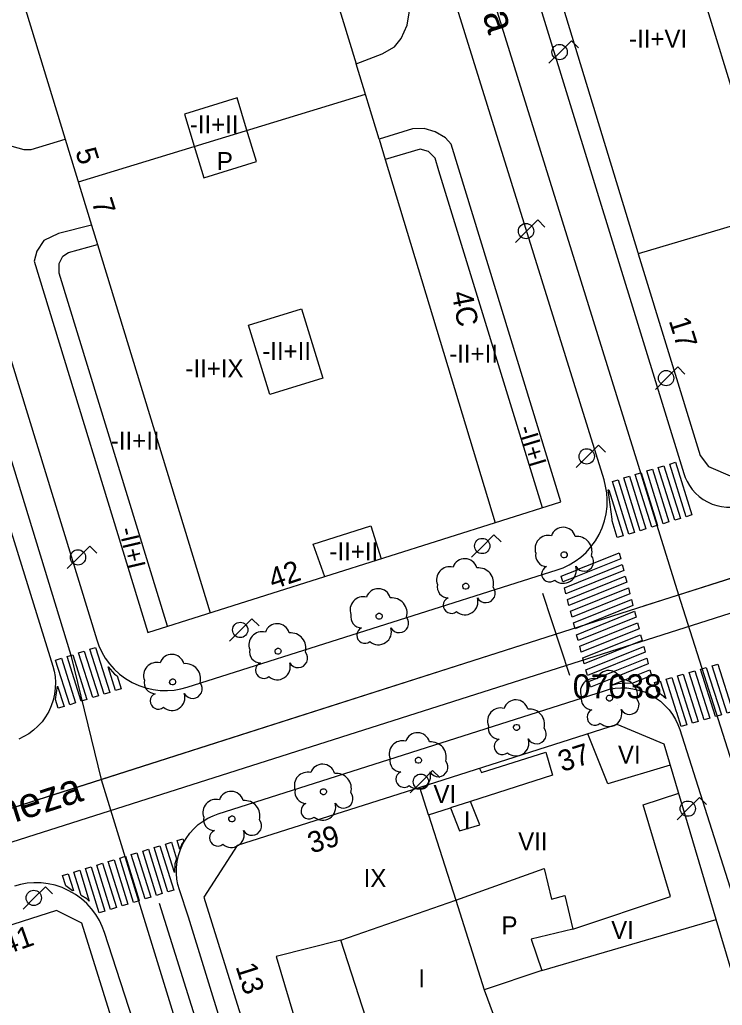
# Model space of a CAD drawing. Extents: x 282771 to 285132, y 4823109 to 4825496.
# Drawn here: x 284723.9 to 284782.6, y 4823695.5 to 4823777.7 of the extents above; entities that cross this region are included whole.
import ezdxf

# ---------------------------------------------------------------- set-up
doc = ezdxf.new("R2010")
doc.units = 0
for name, color, linetype in [('ACERA-BORDILLO', 7, 'Continuous'), ('ARBOL', 7, 'Continuous'), ('CALLE-EJE', 7, 'Continuous'), ('CALLE-TEXTO', 7, 'Continuous'), ('EDIFICIO', 7, 'Continuous'), ('FAROLA', 7, 'Continuous'), ('INTERIOR-EDIFICIO', 7, 'Continuous'), ('MEDIANERA', 7, 'Continuous'), ('NUM-LOCAL', 7, 'Continuous'), ('NUM-PORTAL', 7, 'Continuous'), ('PASO-PEATONES', 7, 'Continuous'), ('SENAL-VIARIA', 7, 'Continuous'), ('TXT-ALTURA-EDIFICIO', 7, 'Continuous'), ('VERTICE-RTM', 7, 'Continuous')]:
    doc.layers.add(name, color=color, linetype=linetype)

msp = doc.modelspace()

# ---------------------------------------------------------------- linework, layer by layer
at = {"layer": 'ACERA-BORDILLO'}
for points in [[(284762.196, 4823795.554), (284779.345, 4823739.848), (284779.468, 4823739.507), (284779.626, 4823739.167), (284779.822, 4823738.834), (284780.055, 4823738.513), (284780.325, 4823738.211), (284780.63, 4823737.934), (284780.964, 4823737.687), (284781.325, 4823737.475), (284781.706, 4823737.302), (284782.1, 4823737.171), (284782.502, 4823737.081), (284782.904, 4823737.034), (284783.301, 4823737.028), (284783.686, 4823737.059), (284784.055, 4823737.125), (284784.405, 4823737.221), (284818.497, 4823748.304)], [(284721.776, 4823753.893), (284730.366, 4823725.976), (284730.549, 4823725.466), (284730.786, 4823724.958), (284731.078, 4823724.46), (284731.426, 4823723.981), (284731.828, 4823723.529), (284732.281, 4823723.115), (284732.779, 4823722.745), (284733.316, 4823722.427), (284733.883, 4823722.166), (284734.471, 4823721.967), (284735.07, 4823721.83), (284735.67, 4823721.757), (284736.262, 4823721.743), (284736.838, 4823721.787), (284737.39, 4823721.881), (284737.914, 4823722.022), (284768.78, 4823731.806), (284769.285, 4823731.992), (284769.788, 4823732.23), (284770.28, 4823732.523), (284770.753, 4823732.871), (284771.198, 4823733.272), (284771.608, 4823733.722), (284771.973, 4823734.218), (284772.287, 4823734.75), (284772.544, 4823735.313), (284772.741, 4823735.895), (284772.877, 4823736.489), (284772.951, 4823737.083), (284772.965, 4823737.67), (284772.924, 4823738.242), (284772.832, 4823738.79), (284772.695, 4823739.311), (284759.766, 4823780.803)], [(284715.005, 4823761.408), (284726.702, 4823723.795), (284726.815, 4823723.362), (284726.892, 4823722.906), (284726.926, 4823722.432), (284726.914, 4823721.945), (284726.853, 4823721.451), (284726.741, 4823720.958), (284726.578, 4823720.475), (284726.366, 4823720.008), (284726.106, 4823719.565), (284725.805, 4823719.153), (284725.466, 4823718.778), (284725.098, 4823718.444), (284724.706, 4823718.153), (284724.299, 4823717.908), (284723.882, 4823717.708)], [(284762.424, 4823623.742), (284738.025, 4823702.852), (284737.27, 4823705.129), (284737.147, 4823705.564), (284737.062, 4823706.025), (284737.019, 4823706.505), (284737.024, 4823706.999), (284737.079, 4823707.501), (284737.187, 4823708.003), (284737.348, 4823708.496), (284737.56, 4823708.973), (284737.82, 4823709.424), (284738.125, 4823709.844), (284738.467, 4823710.226), (284738.84, 4823710.566), (284739.237, 4823710.861), (284739.651, 4823711.109), (284740.073, 4823711.311), (284740.498, 4823711.468), (284772.731, 4823721.737), (284773.165, 4823721.854), (284773.623, 4823721.934), (284774.1, 4823721.971), (284774.591, 4823721.962), (284775.089, 4823721.902), (284775.585, 4823721.791), (284776.073, 4823721.628), (284776.544, 4823721.415), (284776.991, 4823721.154), (284777.406, 4823720.85), (284777.784, 4823720.509), (284778.12, 4823720.137), (284778.412, 4823719.742), (284778.657, 4823719.331), (284778.857, 4823718.912), (284779.013, 4823718.49), (284820.197, 4823589.07)], [(284738.785, 4823677.662), (284731.02, 4823701.578), (284730.831, 4823702.082), (284730.59, 4823702.582), (284730.293, 4823703.072), (284729.943, 4823703.542), (284729.539, 4823703.985), (284729.086, 4823704.391), (284728.589, 4823704.752), (284728.055, 4823705.062), (284727.492, 4823705.316), (284726.908, 4823705.509), (284726.315, 4823705.641), (284725.72, 4823705.712), (284725.134, 4823705.723), (284724.563, 4823705.678), (284724.015, 4823705.583), (284723.496, 4823705.443)]]:
    msp.add_lwpolyline(points, dxfattribs=at)
at = {"layer": 'ARBOL'}
for centre, major_axis, start_param, end_param in [((284769.295, 4823734.323), (0.585, 0.858), 5.583282, 8.12696), ((284768.035, 4823733.593), (0.617, 0.907), 0.34362, 2.527451), ((284770.425, 4823733.323), (0.716, 1.052), 5.049044, 6.982285), ((284761.085, 4823731.703), (0.585, 0.858), 5.583598, 8.127277), ((284767.925, 4823733.023), (-0.527, -0.773), 5.111287, 6.848472), ((284771.035, 4823732.493), (-0.449, -0.659), 5.815763, 9.132387), ((284759.825, 4823730.973), (0.618, 0.906), 0.343937, 2.527768), ((284762.215, 4823730.703), (0.717, 1.052), 5.049361, 6.982601), ((284768.165, 4823731.473), (-0.378, -0.555), 4.15376, 7.569994), ((284769.305, 4823731.773), (-0.611, -0.897), 6.164689, 8.764767), ((284753.865, 4823729.203), (0.585, 0.858), 5.583884, 8.127562), ((284759.715, 4823730.403), (-0.527, -0.773), 5.111604, 6.848789), ((284762.825, 4823729.873), (-0.449, -0.658), 5.816079, 9.132704), ((284752.605, 4823728.473), (0.618, 0.906), 0.344222, 2.528053), ((284754.995, 4823728.203), (0.717, 1.051), 5.049646, 6.982887), ((284759.955, 4823728.853), (-0.378, -0.555), 4.154077, 7.57031), ((284761.095, 4823729.153), (-0.611, -0.897), 6.165006, 8.765084), ((284752.495, 4823727.903), (-0.527, -0.773), 5.111889, 6.849074), ((284755.605, 4823727.373), (-0.449, -0.658), 5.816365, 9.132989), ((284744.165, 4823725.553), (0.618, 0.906), 0.344555, 2.528386), ((284745.425, 4823726.283), (0.585, 0.858), 5.584216, 8.127895), ((284752.735, 4823726.353), (-0.379, -0.555), 4.154362, 7.570596), ((284753.875, 4823726.653), (-0.612, -0.897), 6.165291, 8.765369), ((284746.555, 4823725.283), (0.717, 1.051), 5.049979, 6.983219), ((284744.055, 4823724.983), (-0.527, -0.773), 5.112222, 6.849407), ((284736.635, 4823723.723), (0.586, 0.858), 5.584539, 8.128218), ((284747.165, 4823724.453), (-0.449, -0.658), 5.816697, 9.133322), ((284735.375, 4823722.993), (0.619, 0.906), 0.344878, 2.528709), ((284737.765, 4823722.723), (0.718, 1.051), 5.050302, 6.983542), ((284744.295, 4823723.433), (-0.379, -0.555), 4.154695, 7.570928), ((284745.435, 4823723.733), (-0.612, -0.897), 6.165624, 8.765702), ((284773.085, 4823722.383), (0.585, 0.858), 5.583626, 8.127305), ((284735.265, 4823722.423), (-0.528, -0.772), 5.112545, 6.84973), ((284771.825, 4823721.653), (0.618, 0.906), 0.343965, 2.527795), ((284774.215, 4823721.383), (0.717, 1.052), 5.049389, 6.982629), ((284738.375, 4823721.893), (-0.449, -0.658), 5.81702, 9.133645), ((284735.505, 4823720.873), (-0.379, -0.555), 4.155018, 7.571251), ((284736.645, 4823721.173), (-0.612, -0.896), 6.165947, 8.766025), ((284765.335, 4823719.933), (0.585, 0.858), 5.583917, 8.127596), ((284771.715, 4823721.083), (-0.527, -0.773), 5.111631, 6.848817), ((284774.825, 4823720.553), (-0.449, -0.658), 5.816107, 9.132731), ((284764.075, 4823719.203), (0.618, 0.906), 0.344256, 2.528087), ((284766.465, 4823718.933), (0.717, 1.051), 5.04968, 6.98292), ((284771.955, 4823719.533), (-0.378, -0.555), 4.154104, 7.570338), ((284773.095, 4823719.833), (-0.611, -0.897), 6.165033, 8.765111), ((284763.965, 4823718.633), (-0.527, -0.773), 5.111923, 6.849108), ((284767.075, 4823718.103), (-0.449, -0.658), 5.816398, 9.133022), ((284757.135, 4823717.193), (0.585, 0.858), 5.584244, 8.127923), ((284764.205, 4823717.083), (-0.379, -0.555), 4.154396, 7.570629), ((284765.345, 4823717.383), (-0.612, -0.897), 6.165325, 8.765402), ((284755.875, 4823716.463), (0.618, 0.906), 0.344582, 2.528413), ((284758.265, 4823716.193), (0.717, 1.051), 5.050006, 6.983247), ((284755.765, 4823715.893), (-0.527, -0.773), 5.112249, 6.849434), ((284749.215, 4823714.573), (0.586, 0.858), 5.584548, 8.128227), ((284758.875, 4823715.363), (-0.449, -0.658), 5.816725, 9.133349), ((284747.955, 4823713.843), (0.619, 0.906), 0.344886, 2.528717), ((284750.345, 4823713.573), (0.718, 1.051), 5.05031, 6.983551), ((284756.005, 4823714.343), (-0.379, -0.555), 4.154722, 7.570956), ((284757.145, 4823714.643), (-0.612, -0.897), 6.165651, 8.765729), ((284740.325, 4823711.573), (0.619, 0.906), 0.345177, 2.529007), ((284741.585, 4823712.303), (0.586, 0.857), 5.584838, 8.128517), ((284747.845, 4823713.273), (-0.528, -0.772), 5.112553, 6.849738), ((284750.955, 4823712.743), (-0.449, -0.658), 5.817029, 9.133653), ((284742.715, 4823711.303), (0.718, 1.051), 5.050601, 6.983841), ((284748.085, 4823711.723), (-0.379, -0.555), 4.155026, 7.57126), ((284749.225, 4823712.023), (-0.612, -0.896), 6.165955, 8.766033), ((284740.215, 4823711.003), (-0.528, -0.772), 5.112843, 6.850029), ((284743.325, 4823710.473), (-0.45, -0.658), 5.817319, 9.133943), ((284740.455, 4823709.452), (-0.379, -0.555), 4.155316, 7.57155), ((284741.595, 4823709.753), (-0.612, -0.896), 6.166246, 8.766323)]:
    msp.add_ellipse(centre, major_axis=major_axis, ratio=0.999978, start_param=start_param, end_param=end_param, dxfattribs=at)
for centre, major_axis in [((284769.365, 4823733.063), (0.143, 0.21)), ((284761.155, 4823730.443), (0.143, 0.21)), ((284753.935, 4823727.943), (0.143, 0.21)), ((284745.495, 4823725.023), (0.143, 0.21)), ((284736.705, 4823722.463), (0.144, 0.21)), ((284773.155, 4823721.123), (0.143, 0.21)), ((284765.405, 4823718.673), (0.143, 0.21)), ((284757.205, 4823715.933), (0.143, 0.21)), ((284749.285, 4823713.313), (0.144, 0.21)), ((284741.655, 4823711.043), (0.144, 0.21))]:
    msp.add_ellipse(centre, major_axis=major_axis, ratio=0.999978, dxfattribs=at)
at = {"layer": 'CALLE-EJE'}
for points in [[(284739.437, 4823856.554), (284778.906, 4823729.732)], [(284691.932, 4823843.222), (284728.213, 4823724.688), (284730.739, 4823714.345)], [(284778.906, 4823729.732), (284827.093, 4823745.095)], [(284730.739, 4823714.345), (284778.906, 4823729.732)], [(284778.906, 4823729.732), (284826.244, 4823581.042)], [(284682.18, 4823698.855), (284730.739, 4823714.345)], [(284730.739, 4823714.345), (284759.394, 4823621.282), (284751.964, 4823585.481)]]:
    msp.add_lwpolyline(points, dxfattribs=at)
at = {"layer": 'EDIFICIO'}
for points in [[(284764.156, 4823795.554), (284767.516, 4823784.534), (284775.526, 4823758.273), (284775.546, 4823758.173), (284780.716, 4823741.353), (284781.416, 4823740.443), (284783.426, 4823739.573), (284792.626, 4823742.653), (284810.236, 4823748.194), (284818.746, 4823750.874), (284819.406, 4823752.204), (284813.846, 4823769.864), (284809.446, 4823783.324), (284805.466, 4823795.494), (284805.447, 4823795.554), (284802.406, 4823805.214), (284800.256, 4823812.064), (284791.877, 4823838.724), (284785.287, 4823859.705), (284782.127, 4823861.454), (284749.177, 4823852.914), (284747.577, 4823850.074), (284754.256, 4823828.124), (284764.156, 4823795.554)], [(284723.276, 4823767.143), (284724.276, 4823766.863), (284724.906, 4823766.863), (284727.746, 4823767.733), (284729.946, 4823760.563), (284727.176, 4823759.843), (284725.946, 4823759.283), (284725.366, 4823758.383), (284725.156, 4823757.563), (284734.635, 4823726.583), (284769.105, 4823737.483), (284759.956, 4823767.303), (284759.466, 4823767.823), (284758.606, 4823768.323), (284757.696, 4823768.613), (284756.706, 4823768.583), (284753.936, 4823767.733), (284752.016, 4823774.003), (284754.196, 4823774.843), (284755.206, 4823775.413), (284755.766, 4823776.123), (284756.276, 4823777.223), (284756.496, 4823778.593)], [(284782.065, 4823702.653), (284777.715, 4823717.273), (284773.785, 4823718.923), (284757.315, 4823713.673), (284742.075, 4823708.823), (284739.315, 4823704.532), (284744.225, 4823688.742)], [(284713.164, 4823579.241), (284724.104, 4823577.061), (284733.614, 4823575.171), (284742.714, 4823573.281), (284746.074, 4823575.411), (284747.764, 4823584.751), (284749.724, 4823594.161), (284752.104, 4823605.592), (284755.164, 4823620.262), (284737.875, 4823674.562), (284734.475, 4823685.262), (284729.125, 4823702.342), (284727.015, 4823703.412), (284719.095, 4823700.892)], [(284818.404, 4823588.032), (284815.614, 4823596.422), (284813.124, 4823603.932), (284808.024, 4823619.342), (284805.724, 4823626.812), (284801.015, 4823642.182), (284798.275, 4823650.612), (284795.255, 4823659.943), (284791.735, 4823670.843), (284788.955, 4823679.863), (284785.905, 4823689.783), (284782.065, 4823702.653)]]:
    msp.add_lwpolyline(points, dxfattribs=at)
at = {"layer": 'FAROLA'}
for p, q in [((284769.973, 4823775.917), (284769.033, 4823774.987)), ((284770.563, 4823775.327), (284769.973, 4823775.917)), ((284769.033, 4823774.987), (284768.103, 4823774.047)), ((284767.171, 4823760.987), (284766.231, 4823760.057)), ((284767.761, 4823760.397), (284767.171, 4823760.987)), ((284766.231, 4823760.057), (284765.301, 4823759.117)), ((284778.857, 4823748.728), (284777.917, 4823747.798)), ((284779.447, 4823748.138), (284778.857, 4823748.728)), ((284777.917, 4823747.798), (284776.987, 4823746.858)), ((284772.235, 4823742.205), (284771.295, 4823741.275)), ((284772.825, 4823741.615), (284772.235, 4823742.205)), ((284771.295, 4823741.275), (284770.365, 4823740.335)), ((284763.513, 4823734.73), (284762.573, 4823733.8)), ((284764.103, 4823734.14), (284763.513, 4823734.73)), ((284729.785, 4823733.783), (284728.845, 4823732.853)), ((284730.375, 4823733.193), (284729.785, 4823733.783)), ((284762.573, 4823733.8), (284761.643, 4823732.86)), ((284728.845, 4823732.853), (284727.915, 4823731.913)), ((284743.323, 4823727.731), (284742.383, 4823726.801)), ((284743.913, 4823727.141), (284743.323, 4823727.731)), ((284742.383, 4823726.801), (284741.453, 4823725.861)), ((284758.398, 4823715.079), (284757.458, 4823714.149)), ((284758.988, 4823714.489), (284758.398, 4823715.079)), ((284757.458, 4823714.149), (284756.528, 4823713.209)), ((284780.662, 4823712.83), (284779.722, 4823711.9)), ((284781.252, 4823712.24), (284780.662, 4823712.83)), ((284779.722, 4823711.9), (284778.792, 4823710.96)), ((284726.094, 4823705.387), (284725.154, 4823704.457)), ((284726.684, 4823704.797), (284726.094, 4823705.387)), ((284725.154, 4823704.457), (284724.224, 4823703.517))]:
    msp.add_line(p, q, dxfattribs=at)
for centre in [(284768.993, 4823774.987), (284777.877, 4823747.798), (284762.533, 4823733.8), (284742.343, 4823726.801), (284757.418, 4823714.149), (284779.682, 4823711.9), (284725.114, 4823704.457)]:
    msp.add_circle(centre, 0.638, dxfattribs=at)
for centre in [(284766.191, 4823760.057), (284771.255, 4823741.275), (284728.805, 4823732.853)]:
    msp.add_ellipse(centre, major_axis=(0.359, 0.527), ratio=0.999978, dxfattribs=at)
at = {"layer": 'INTERIOR-EDIFICIO'}
for points in [[(284798.954, 4823780.019), (284801.472, 4823772.314), (284796.696, 4823770.826), (284798.559, 4823765.135), (284794.336, 4823763.824), (284795.046, 4823761.594), (284796.036, 4823761.904), (284797.246, 4823758.024), (284789.536, 4823755.773), (284787.486, 4823755.173), (284786.476, 4823758.613), (284787.106, 4823758.793), (284786.362, 4823761.377), (284786.592, 4823761.445), (284778.376, 4823788.144)], [(284739.306, 4823764.503), (284743.706, 4823765.853), (284742.876, 4823768.543), (284742.076, 4823771.163), (284737.686, 4823769.813), (284738.496, 4823767.143), (284739.306, 4823764.503)], [(284747.456, 4823753.583), (284749.236, 4823747.803), (284744.816, 4823746.443), (284743.046, 4823752.223), (284747.456, 4823753.583)], [(284753.745, 4823691.662), (284750.735, 4823700.923), (284760.321, 4823704.266), (284767.695, 4823706.903), (284768.305, 4823704.363), (284769.425, 4823704.653), (284770.105, 4823701.863), (284766.625, 4823701.013), (284767.495, 4823698.403), (284762.705, 4823696.803), (284763.445, 4823694.753)]]:
    msp.add_lwpolyline(points, dxfattribs=at)
at = {"layer": 'MEDIANERA'}
for p, q in [((284742.816, 4823804.143), (284752.016, 4823774.003)), ((284718.846, 4823796.833), (284727.746, 4823767.733)), ((284728.846, 4823764.153), (284752.786, 4823771.473)), ((284753.936, 4823767.733), (284754.446, 4823766.033)), ((284754.446, 4823766.033), (284763.605, 4823735.743)), ((284786.362, 4823761.377), (284775.546, 4823758.173)), ((284729.946, 4823760.563), (284730.446, 4823758.933)), ((284730.446, 4823758.933), (284739.825, 4823728.223)), ((284758.045, 4823711.389), (284757.315, 4823713.673)), ((284758.045, 4823711.389), (284759.875, 4823711.973)), ((284761.565, 4823712.503), (284759.875, 4823711.973)), ((284767.495, 4823698.403), (284782.065, 4823702.653))]:
    msp.add_line(p, q, dxfattribs=at)
for points in [[(284767.575, 4823736.993), (284758.926, 4823765.093), (284758.606, 4823766.143), (284758.056, 4823766.683), (284757.346, 4823766.893), (284754.446, 4823766.033)], [(284736.285, 4823727.103), (284727.236, 4823756.543), (284727.236, 4823757.353), (284727.536, 4823757.973), (284728.016, 4823758.283), (284730.446, 4823758.933)], [(284749.395, 4823731.243), (284748.425, 4823733.943), (284753.245, 4823735.483), (284754.115, 4823732.743)], [(284778.225, 4823715.523), (284773.025, 4823713.983), (284771.335, 4823718.133)], [(284762.295, 4823715.253), (284762.465, 4823714.903), (284767.845, 4823716.603), (284768.395, 4823714.683), (284761.565, 4823712.503)], [(284770.105, 4823701.863), (284778.245, 4823704.563), (284775.955, 4823712.233), (284778.925, 4823713.203)], [(284759.875, 4823711.973), (284760.625, 4823710.043), (284762.345, 4823710.543), (284761.565, 4823712.503)], [(284758.045, 4823711.389), (284760.321, 4823704.266), (284762.705, 4823696.803)], [(284750.735, 4823700.923), (284745.335, 4823699.562), (284748.193, 4823689.959)]]:
    msp.add_lwpolyline(points, dxfattribs=at)
at = {"layer": 'PASO-PEATONES'}
for points in [[(284778.178, 4823740.637), (284778.657, 4823740.782), (284780.026, 4823736.386), (284779.548, 4823736.24)], [(284775.308, 4823739.765), (284775.737, 4823739.896), (284775.786, 4823739.911), (284777.155, 4823735.514), (284777.107, 4823735.5), (284776.677, 4823735.369)], [(284776.264, 4823740.056), (284776.743, 4823740.201), (284778.112, 4823735.805), (284777.634, 4823735.659)], [(284777.221, 4823740.346), (284777.7, 4823740.492), (284779.069, 4823736.095), (284778.591, 4823735.95)], [(284773.394, 4823739.184), (284773.872, 4823739.33), (284775.242, 4823734.933), (284774.763, 4823734.788)], [(284774.351, 4823739.475), (284774.829, 4823739.62), (284776.198, 4823735.224), (284775.72, 4823735.078)], [(284773.052, 4823738.474), (284773.088, 4823738.485), (284774.285, 4823734.643), (284773.806, 4823734.497), (284773.368, 4823735.904), (284773.387, 4823736.043)], [(284769.133, 4823731.288), (284770.391, 4823731.794), (284770.553, 4823731.859), (284771.823, 4823732.37), (284773.961, 4823733.231), (284774.089, 4823732.743), (284770.218, 4823731.186), (284769.26, 4823730.8)], [(284769.388, 4823730.313), (284774.216, 4823732.256), (284774.344, 4823731.768), (284769.516, 4823729.825)], [(284769.644, 4823729.338), (284774.472, 4823731.281), (284774.6, 4823730.793), (284769.772, 4823728.85)], [(284769.9, 4823728.363), (284774.728, 4823730.306), (284774.856, 4823729.818), (284770.028, 4823727.875)], [(284770.156, 4823727.388), (284774.984, 4823729.331), (284775.112, 4823728.843), (284770.284, 4823726.9)], [(284770.413, 4823726.406), (284771.016, 4823726.656), (284775.24, 4823728.356), (284775.317, 4823728.063), (284775.368, 4823727.868), (284770.54, 4823725.925)], [(284770.667, 4823725.438), (284775.496, 4823727.381), (284775.624, 4823726.893), (284770.795, 4823724.95)], [(284770.923, 4823724.463), (284775.751, 4823726.406), (284775.879, 4823725.918), (284771.051, 4823723.975)], [(284729.803, 4823725.189), (284730.28, 4823725.339), (284731.466, 4823721.595), (284730.987, 4823721.449)], [(284771.179, 4823723.488), (284776.007, 4823725.431), (284776.135, 4823724.943), (284771.307, 4823723)], [(284726.94, 4823724.291), (284727.418, 4823724.441), (284728.597, 4823720.717), (284728.119, 4823720.571)], [(284727.895, 4823724.591), (284728.372, 4823724.74), (284729.553, 4823721.01), (284729.075, 4823720.864)], [(284728.849, 4823724.89), (284729.326, 4823725.04), (284730.509, 4823721.303), (284730.031, 4823721.156)], [(284771.435, 4823722.513), (284773.489, 4823723.34), (284776.263, 4823724.456), (284776.391, 4823723.968), (284773.935, 4823722.98), (284771.563, 4823722.025)], [(284731.317, 4823723.721), (284731.863, 4823723.121), (284732.079, 4823722.972), (284732.422, 4823721.888), (284731.944, 4823721.742)], [(284773.2, 4823722.145), (284773.788, 4823722.382), (284774.425, 4823722.638), (284776.519, 4823723.481), (284776.647, 4823722.993), (284775.104, 4823722.373), (284775.044, 4823722.348), (284774.469, 4823722.363), (284773.821, 4823722.301)], [(284780.751, 4823723.528), (284780.867, 4823723.561), (284781.232, 4823723.667), (284782.486, 4823719.712), (284782.126, 4823719.608), (284782.006, 4823719.573)], [(284781.712, 4823723.805), (284782.193, 4823723.944), (284783.447, 4823719.989), (284782.967, 4823719.851)], [(284777.868, 4823722.696), (284778.346, 4823722.834), (284779.603, 4823718.88), (284779.141, 4823718.746), (284778.768, 4823719.92), (284778.73, 4823719.977)], [(284778.829, 4823722.973), (284779.31, 4823723.112), (284780.564, 4823719.157), (284780.083, 4823719.018)], [(284779.79, 4823723.251), (284780.271, 4823723.389), (284781.525, 4823719.435), (284781.044, 4823719.296)], [(284726.935, 4823720.995), (284727.109, 4823722.103), (284727.64, 4823720.425), (284727.162, 4823720.279)], [(284776.907, 4823722.418), (284777.386, 4823722.557), (284777.856, 4823721.079), (284777.496, 4823721.393), (284777.163, 4823721.611)], [(284735.163, 4823708.658), (284735.642, 4823708.804), (284736.792, 4823705.105), (284736.314, 4823704.959)], [(284736.12, 4823708.95), (284736.598, 4823709.096), (284737.03, 4823707.706), (284736.887, 4823707.301), (284736.855, 4823706.588)], [(284737.076, 4823709.241), (284737.555, 4823709.387), (284737.627, 4823709.155), (284737.478, 4823708.972), (284737.309, 4823708.494)], [(284732.294, 4823707.783), (284732.676, 4823707.899), (284732.772, 4823707.928), (284733.923, 4823704.23), (284733.818, 4823704.198), (284733.444, 4823704.084)], [(284733.25, 4823708.074), (284733.728, 4823708.22), (284734.879, 4823704.521), (284734.401, 4823704.376)], [(284734.207, 4823708.366), (284734.685, 4823708.512), (284735.836, 4823704.813), (284735.357, 4823704.667)], [(284729.424, 4823706.907), (284729.902, 4823707.053), (284731.053, 4823703.354), (284730.575, 4823703.208)], [(284730.381, 4823707.199), (284730.859, 4823707.345), (284732.01, 4823703.646), (284731.531, 4823703.5)], [(284731.337, 4823707.491), (284731.815, 4823707.637), (284732.966, 4823703.938), (284732.488, 4823703.792)], [(284727.511, 4823706.324), (284727.989, 4823706.47), (284728.421, 4823705.081), (284728.361, 4823705.062), (284727.781, 4823705.457)], [(284728.468, 4823706.615), (284728.946, 4823706.761), (284729.748, 4823704.182), (284729.537, 4823704.393), (284729.078, 4823704.654)]]:
    msp.add_lwpolyline(points, close=True, dxfattribs=at)
at = {"layer": 'SENAL-VIARIA'}
for p, q in [((284651.05, 4823686.149), (285054.516, 4823814.504)), ((284776.007, 4823728.821), (284815.035, 4823741.089)), ((284767.553, 4823729.858), (284769.826, 4823723.034)), ((284678.634, 4823697.724), (284768.565, 4823726.41))]:
    msp.add_line(p, q, dxfattribs=at)
msp.add_lwpolyline([(284735.583, 4823704.019), (284747.449, 4823666.198), (284749.06, 4823666.73)], dxfattribs=at)
at = {"layer": 'VERTICE-RTM'}
msp.add_line((284773.805, 4823720.603), (284773.805, 4823720.603), dxfattribs=at)

# ---------------------------------------------------------------- texts
at = {"layer": 'CALLE-TEXTO'}
for s, rotation, p in [('Calle La Argandona', 287.287, (284754.305, 4823804.573)), ('Avenida de Manuel Llaneza', 17.69153, (284690.061, 4823700.057))]:
    msp.add_text(s, height=2.5, rotation=rotation, dxfattribs=at).set_placement(p)
at = {"layer": 'NUM-LOCAL'}
for s, rotation, p in [('4C', 280.82239, (284759.968, 4823754.907)), ('41', 19.4255, (284722.807, 4823699.706))]:
    msp.add_text(s, height=1.75, rotation=rotation, dxfattribs=at).set_placement(p)
at = {"layer": 'NUM-PORTAL'}
for s, rotation, p in [('5', 287.4794, (284728.564, 4823766.705)), ('7', 287.4794, (284729.925, 4823762.5)), ('17', 287.4794, (284778.082, 4823752.597)), ('42', 18.70061, (284745.073, 4823730.163)), ('37', 17.48062, (284769.19, 4823714.945)), ('39', 16.70113, (284748.28, 4823708.151)), ('13', 287.6794, (284741.94, 4823698.747))]:
    msp.add_text(s, height=1.75, rotation=rotation, dxfattribs=at).set_placement(p)
at = {"layer": 'TXT-ALTURA-EDIFICIO'}
for s, rotation, p in [('-II+VI', 0.0006, (284774.784, 4823775.354)), ('-II+II', 0.0006, (284738.132, 4823768.203)), ('P', 0.0006, (284740.39, 4823765.143)), ('-II+II', 0.0006, (284744.181, 4823749.313)), ('-II+II', 0.0006, (284759.781, 4823749.093)), ('-II+IX', 0.0006, (284737.766, 4823747.863)), ('-II+II', 0.0006, (284731.551, 4823741.843)), ('-II+I', 286.72685, (284765.49, 4823743.62)), ('-II+I', 283.16518, (284732.216, 4823735.195)), ('-II+II', 0.0006, (284749.781, 4823732.603)), ('VI', 0.00059, (284773.856, 4823715.663)), ('VI', 0.00059, (284758.466, 4823712.363)), ('I', 0.00059, (284760.994, 4823710.183)), ('VII', 0.00059, (284765.535, 4823708.423)), ('IX', 0.00059, (284752.638, 4823705.363)), ('P', 0.00059, (284764.14, 4823701.413)), ('VI', 0.00059, (284773.295, 4823701.043)), ('I', 0.00059, (284757.204, 4823697.003))]:
    msp.add_text(s, height=1.5, rotation=rotation, dxfattribs=at).set_placement(p)
at = {"layer": 'VERTICE-RTM'}
msp.add_text('07038', height=2, rotation=0.00059, dxfattribs=at).set_placement((284770.085, 4823721.103))

doc.saveas('drawing.dxf')
